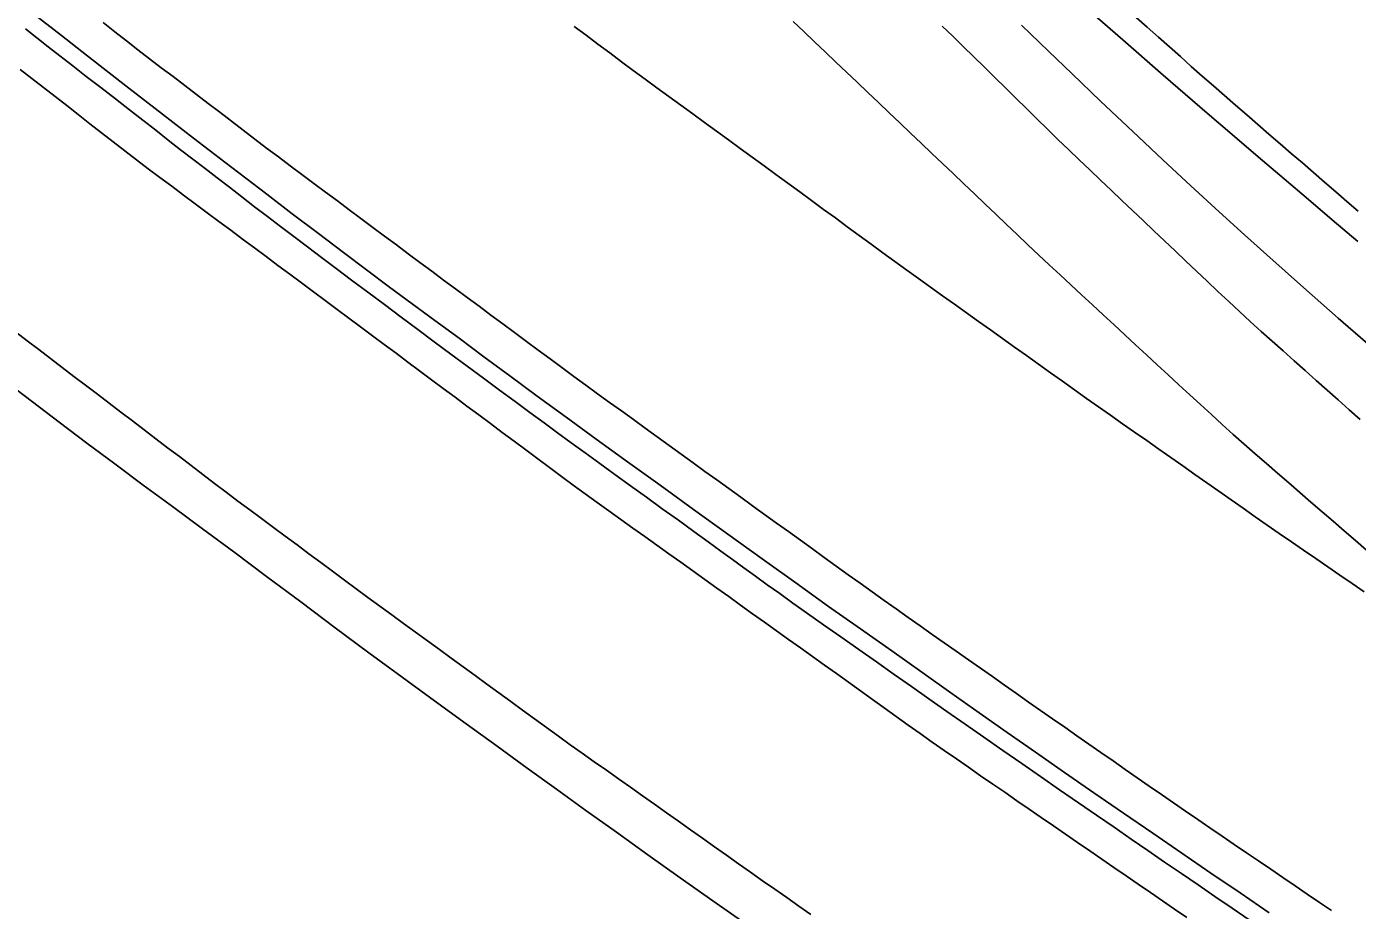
# Model space of a CAD drawing. Extents: x 1948091 to 1975253, y 787267 to 823306.
# Drawn here: x 1971944 to 1972170, y 795042.6 to 795192.7 of the extents above; entities that cross this region are included whole.
import ezdxf

# ---------------------------------------------------------------- set-up
doc = ezdxf.new("R2010")
doc.units = 0
doc.layers.add('RD_EX_Pavement_Markings', color=7, linetype='Continuous')
doc.layers.add('RD_EX_Road', color=7, linetype='Continuous')

msp = doc.modelspace()

# ---------------------------------------------------------------- linework, layer by layer
at = {"layer": 'RD_EX_Pavement_Markings'}
for points in [[(1972132.46, 795194.28), (1972134.33, 795192.62), (1972136.2, 795190.96), (1972138.07, 795189.3), (1972139.94, 795187.64), (1972141.8, 795185.98), (1972143.67, 795184.32), (1972145.54, 795182.66), (1972147.42, 795181.02), (1972149.31, 795179.38), (1972151.21, 795177.75), (1972153.1, 795176.11), (1972154.99, 795174.47), (1972156.88, 795172.84), (1972158.77, 795171.2), (1972160.66, 795169.57), (1972162.55, 795167.93), (1972164.44, 795166.3), (1972166.33, 795164.66), (1972168.22, 795163.02), (1972170.11, 795161.39)], [(1971957, 795193.41), (1971958.96, 795191.86), (1971960.93, 795190.32), (1971962.9, 795188.78), (1971964.88, 795187.26), (1971966.87, 795185.75), (1971968.86, 795184.23), (1971970.85, 795182.71), (1971972.84, 795181.2), (1971974.82, 795179.68), (1971976.81, 795178.17), (1971978.8, 795176.65), (1971980.79, 795175.13), (1971982.78, 795173.62), (1971984.76, 795172.1), (1971986.75, 795170.59), (1971988.75, 795169.09), (1971990.76, 795167.59), (1971992.76, 795166.1), (1971994.77, 795164.61), (1971996.77, 795163.11), (1971998.78, 795161.62), (1972000.78, 795160.13), (1972002.78, 795158.63), (1972004.79, 795157.14), (1972006.79, 795155.64), (1972008.8, 795154.15), (1972010.8, 795152.66), (1972012.81, 795151.17), (1972014.82, 795149.68), (1972016.83, 795148.19), (1972018.84, 795146.71), (1972020.85, 795145.22), (1972022.86, 795143.73), (1972024.87, 795142.24), (1972026.88, 795140.75), (1972028.88, 795139.27), (1972030.89, 795137.78), (1972032.9, 795136.29), (1972034.91, 795134.8), (1972036.92, 795133.32), (1972038.94, 795131.84), (1972040.96, 795130.37), (1972042.99, 795128.91), (1972045.01, 795127.44), (1972047.04, 795125.98), (1972049.06, 795124.51), (1972051.09, 795123.04), (1972053.12, 795121.58), (1972055.14, 795120.11), (1972057.17, 795118.65), (1972059.19, 795117.18), (1972061.22, 795115.72), (1972063.24, 795114.26), (1972065.27, 795112.79), (1972067.3, 795111.33), (1972069.33, 795109.87), (1972071.36, 795108.41), (1972073.38, 795106.95), (1972075.41, 795105.48), (1972077.44, 795104.02), (1972079.47, 795102.56), (1972081.5, 795101.1), (1972083.52, 795099.64), (1972085.55, 795098.17), (1972087.58, 795096.71), (1972089.61, 795095.25), (1972091.66, 795093.82), (1972093.7, 795092.38), (1972095.75, 795090.94), (1972097.79, 795089.5), (1972099.84, 795088.07), (1972101.88, 795086.63), (1972103.93, 795085.19), (1972105.97, 795083.75), (1972108.02, 795082.32), (1972110.06, 795080.88), (1972112.11, 795079.44), (1972114.15, 795078.01), (1972116.2, 795076.57), (1972118.25, 795075.14), (1972120.3, 795073.71), (1972122.35, 795072.28), (1972124.41, 795070.86), (1972126.46, 795069.43), (1972128.51, 795068), (1972130.56, 795066.57), (1972132.61, 795065.14), (1972134.66, 795063.71), (1972136.71, 795062.29), (1972138.77, 795060.86), (1972140.83, 795059.45), (1972142.89, 795058.04), (1972144.96, 795056.63), (1972147.03, 795055.23), (1972149.1, 795053.82), (1972151.16, 795052.42), (1972153.23, 795051.01), (1972155.3, 795049.61), (1972157.36, 795048.2), (1972159.43, 795046.79), (1972161.5, 795045.39), (1972163.56, 795043.98), (1972165.63, 795042.58)], [(1972037.01, 795192.76), (1972039.01, 795191.26), (1972041.01, 795189.77), (1972043.02, 795188.27), (1972045.02, 795186.77), (1972047.02, 795185.28), (1972049.03, 795183.79), (1972051.05, 795182.32), (1972053.07, 795180.85), (1972055.09, 795179.37), (1972057.12, 795177.9), (1972059.14, 795176.43), (1972061.16, 795174.96), (1972063.18, 795173.49), (1972065.2, 795172.02), (1972067.22, 795170.55), (1972069.24, 795169.07), (1972071.26, 795167.6), (1972073.28, 795166.12), (1972075.3, 795164.65), (1972077.31, 795163.17), (1972079.33, 795161.69), (1972081.35, 795160.22), (1972083.37, 795158.74), (1972085.38, 795157.27), (1972087.4, 795155.79), (1972089.42, 795154.32), (1972091.44, 795152.84), (1972093.46, 795151.37), (1972095.49, 795149.92), (1972097.53, 795148.46), (1972099.56, 795147.01), (1972101.6, 795145.56), (1972103.63, 795144.11), (1972105.67, 795142.66), (1972107.7, 795141.2), (1972109.74, 795139.75), (1972111.77, 795138.3), (1972113.81, 795136.85), (1972115.84, 795135.4), (1972117.88, 795133.94), (1972119.91, 795132.49), (1972121.95, 795131.04), (1972123.99, 795129.59), (1972126.03, 795128.16), (1972128.08, 795126.72), (1972130.12, 795125.28), (1972132.17, 795123.85), (1972134.22, 795122.41), (1972136.26, 795120.98), (1972138.31, 795119.54), (1972140.36, 795118.1), (1972142.4, 795116.67), (1972144.45, 795115.23), (1972146.49, 795113.8), (1972148.54, 795112.36), (1972150.59, 795110.92), (1972152.63, 795109.49), (1972154.68, 795108.05), (1972156.74, 795106.64), (1972158.8, 795105.22), (1972160.86, 795103.81), (1972162.93, 795102.4), (1972164.99, 795100.99), (1972167.05, 795099.57), (1972169.11, 795098.16), (1972171.17, 795096.75)], [(1972171.56, 795103.79), (1972169.67, 795105.42), (1972167.78, 795107.06), (1972165.89, 795108.7), (1972164, 795110.33), (1972162.11, 795111.97), (1972160.22, 795113.61), (1972158.34, 795115.25), (1972156.45, 795116.89), (1972154.56, 795118.52), (1972152.67, 795120.16), (1972150.78, 795121.8), (1972148.9, 795123.45), (1972147.06, 795125.14), (1972145.22, 795126.83), (1972143.38, 795128.52), (1972141.54, 795130.21), (1972139.7, 795131.9), (1972137.85, 795133.59), (1972136.01, 795135.28), (1972134.17, 795136.98), (1972132.33, 795138.67), (1972130.5, 795140.37), (1972128.67, 795142.07), (1972126.84, 795143.77), (1972125.01, 795145.47), (1972123.17, 795147.17), (1972121.34, 795148.88), (1972119.51, 795150.58), (1972117.68, 795152.28), (1972115.85, 795153.98), (1972114.01, 795155.68), (1972112.2, 795157.4), (1972110.39, 795159.13), (1972108.58, 795160.85), (1972106.77, 795162.58), (1972104.96, 795164.3), (1972103.15, 795166.03), (1972101.34, 795167.75), (1972099.53, 795169.48), (1972097.72, 795171.2), (1972095.92, 795172.93), (1972094.11, 795174.65), (1972092.3, 795176.38), (1972090.49, 795178.1), (1972088.67, 795179.82), (1972086.86, 795181.54), (1972085.05, 795183.27), (1972083.24, 795184.99), (1972081.43, 795186.71), (1972079.62, 795188.44), (1972077.81, 795190.16), (1972076, 795191.88), (1972074.18, 795193.61)], [(1972170.45, 795125.98), (1972168.59, 795127.64), (1972166.72, 795129.31), (1972164.86, 795130.97), (1972163, 795132.64), (1972161.13, 795134.31), (1972159.27, 795135.97), (1972157.41, 795137.64), (1972155.54, 795139.31), (1972153.68, 795140.97), (1972151.82, 795142.64), (1972149.96, 795144.32), (1972148.15, 795146.04), (1972146.33, 795147.75), (1972144.52, 795149.47), (1972142.7, 795151.19), (1972140.88, 795152.91), (1972139.07, 795154.63), (1972137.25, 795156.34), (1972135.44, 795158.06), (1972133.62, 795159.78), (1972131.81, 795161.5), (1972130, 795163.22), (1972128.19, 795164.95), (1972126.38, 795166.67), (1972124.57, 795168.4), (1972122.76, 795170.12), (1972120.95, 795171.85), (1972119.14, 795173.57), (1972117.36, 795175.32), (1972115.57, 795177.07), (1972113.79, 795178.83), (1972112, 795180.58), (1972110.22, 795182.33), (1972108.44, 795184.08), (1972106.65, 795185.83), (1972104.87, 795187.58), (1972103.08, 795189.33), (1972101.3, 795191.08), (1972099.51, 795192.83)], [(1971942.92, 795185.47), (1971944.89, 795183.93), (1971946.86, 795182.39), (1971948.83, 795180.86), (1971950.8, 795179.32), (1971952.77, 795177.78), (1971954.74, 795176.24), (1971956.71, 795174.71), (1971958.68, 795173.17), (1971960.66, 795171.63), (1971962.63, 795170.09), (1971964.62, 795168.59), (1971966.63, 795167.09), (1971968.63, 795165.6), (1971970.64, 795164.11), (1971972.64, 795162.62), (1971974.65, 795161.12), (1971976.65, 795159.63), (1971978.66, 795158.14), (1971980.66, 795156.65), (1971982.67, 795155.15), (1971984.67, 795153.66), (1971986.68, 795152.17), (1971988.68, 795150.67), (1971990.69, 795149.18), (1971992.7, 795147.69), (1971994.7, 795146.2), (1971996.71, 795144.7), (1971998.71, 795143.21), (1972000.72, 795141.72), (1972002.72, 795140.23), (1972004.73, 795138.73), (1972006.73, 795137.24), (1972008.74, 795135.75), (1972010.74, 795134.25), (1972012.75, 795132.76), (1972014.75, 795131.27), (1972016.76, 795129.78), (1972018.76, 795128.28), (1972020.77, 795126.79), (1972022.78, 795125.3), (1972024.78, 795123.8), (1972026.79, 795122.31), (1972028.79, 795120.82), (1972030.8, 795119.33), (1972032.8, 795117.83), (1972034.81, 795116.34), (1972036.81, 795114.85), (1972038.84, 795113.38), (1972040.87, 795111.92), (1972042.9, 795110.47), (1972044.93, 795109.01), (1972046.97, 795107.56), (1972049, 795106.1), (1972051.03, 795104.65), (1972053.07, 795103.19), (1972055.1, 795101.74), (1972057.13, 795100.28), (1972059.17, 795098.83), (1972061.2, 795097.37), (1972063.23, 795095.92), (1972065.26, 795094.46), (1972067.3, 795093.01), (1972069.33, 795091.55), (1972071.36, 795090.1), (1972073.4, 795088.64), (1972075.43, 795087.19), (1972077.46, 795085.73), (1972079.5, 795084.28), (1972081.53, 795082.83), (1972083.56, 795081.37), (1972085.59, 795079.92), (1972087.63, 795078.46), (1972089.66, 795077.01), (1972091.69, 795075.55), (1972093.73, 795074.1), (1972095.76, 795072.64), (1972097.79, 795071.19), (1972099.84, 795069.75), (1972101.9, 795068.34), (1972103.96, 795066.92), (1972106.02, 795065.5), (1972108.08, 795064.08), (1972110.13, 795062.67), (1972112.19, 795061.25), (1972114.25, 795059.83), (1972116.31, 795058.41), (1972118.37, 795057), (1972120.43, 795055.58), (1972122.49, 795054.16), (1972124.55, 795052.74), (1972126.61, 795051.33), (1972128.66, 795049.91), (1972130.72, 795048.49), (1972132.78, 795047.07), (1972134.84, 795045.66), (1972136.9, 795044.24), (1972138.96, 795042.82), (1972141.02, 795041.4)], [(1971942.09, 795140.9), (1971944.07, 795139.38), (1971946.06, 795137.87), (1971948.05, 795136.35), (1971950.04, 795134.84), (1971952.03, 795133.32), (1971954.02, 795131.81), (1971956.01, 795130.29), (1971958, 795128.78), (1971959.98, 795127.26), (1971961.97, 795125.75), (1971963.96, 795124.24), (1971965.95, 795122.72), (1971967.94, 795121.21), (1971969.93, 795119.69), (1971971.92, 795118.18), (1971973.91, 795116.67), (1971975.9, 795115.15), (1971977.89, 795113.64), (1971979.89, 795112.14), (1971981.9, 795110.65), (1971983.91, 795109.16), (1971985.91, 795107.67), (1971987.92, 795106.18), (1971989.93, 795104.69), (1971991.94, 795103.2), (1971993.94, 795101.71), (1971995.95, 795100.22), (1971997.96, 795098.73), (1971999.97, 795097.24), (1972001.97, 795095.75), (1972003.98, 795094.27), (1972006, 795092.79), (1972008.02, 795091.32), (1972010.05, 795089.85), (1972012.07, 795088.38), (1972014.09, 795086.91), (1972016.11, 795085.44), (1972018.13, 795083.97), (1972020.15, 795082.49), (1972022.17, 795081.02), (1972024.19, 795079.55), (1972026.21, 795078.08), (1972028.24, 795076.61), (1972030.26, 795075.14), (1972032.28, 795073.67), (1972034.3, 795072.2), (1972036.33, 795070.74), (1972038.37, 795069.3), (1972040.41, 795067.85), (1972042.46, 795066.41), (1972044.5, 795064.97), (1972046.54, 795063.52), (1972048.58, 795062.08), (1972050.62, 795060.64), (1972052.66, 795059.19), (1972054.7, 795057.75), (1972056.74, 795056.31), (1972058.79, 795054.86), (1972060.83, 795053.42), (1972062.87, 795051.98), (1972064.91, 795050.54), (1972066.96, 795049.1), (1972069, 795047.66), (1972071.05, 795046.23), (1972073.09, 795044.79), (1972075.14, 795043.35), (1972077.18, 795041.91)]]:
    msp.add_lwpolyline(points, dxfattribs=at)
at = {"layer": 'RD_EX_Road'}
for points in [[(1972170.09, 795156.24), (1972165.74, 795159.92), (1972161.68, 795163.37), (1972157.59, 795166.85), (1972153.17, 795170.6), (1972148.71, 795174.4), (1972144.52, 795178.02), (1972137.03, 795184.49), (1972130.15, 795190.47), (1972123.29, 795196.46)], [(1971945.44, 795194.68), (1971949.89, 795191.2), (1971954.14, 795187.89), (1971961.36, 795182.28), (1971967.06, 795177.86), (1971972.34, 795173.78), (1971977.67, 795169.68), (1971984.77, 795164.25), (1971989.08, 795160.95), (1971993.54, 795157.56), (1971997.79, 795154.35), (1972005.63, 795148.5), (1972013.35, 795142.81), (1972017.43, 795139.79), (1972021.65, 795136.66), (1972026.07, 795133.4), (1972030.72, 795129.98), (1972035.62, 795126.4), (1972040.74, 795122.67), (1972046.07, 795118.8), (1972051.57, 795114.82), (1972057.23, 795110.73), (1972063.06, 795106.52), (1972068.9, 795102.31), (1972074.61, 795098.23), (1972080.18, 795094.26), (1972085.62, 795090.42), (1972090.91, 795086.69), (1972096.03, 795083.07), (1972100.98, 795079.57), (1972105.77, 795076.19), (1972110.51, 795072.85), (1972115.33, 795069.47), (1972120.24, 795066.05), (1972125.24, 795062.6), (1972130.26, 795059.14), (1972135.25, 795055.71), (1972140.21, 795052.31), (1972145.14, 795048.94), (1972150.07, 795045.58), (1972155.01, 795042.23)], [(1972151.64, 795041.02), (1972148.72, 795043.01), (1972145.82, 795044.99), (1972142.96, 795046.94), (1972140.12, 795048.89), (1972137.27, 795050.83), (1972134.43, 795052.79), (1972131.59, 795054.74), (1972128.7, 795056.73), (1972125.71, 795058.78), (1972122.63, 795060.91), (1972119.44, 795063.11), (1972116.21, 795065.34), (1972112.99, 795067.57), (1972109.77, 795069.8), (1972106.56, 795072.04), (1972103.38, 795074.25), (1972100.28, 795076.42), (1972097.24, 795078.54), (1972094.27, 795080.63), (1972091.31, 795082.71), (1972088.33, 795084.81), (1972085.31, 795086.92), (1972082.27, 795089.06), (1972079.32, 795091.13), (1972076.61, 795093.05), (1972074.14, 795094.81), (1972071.89, 795096.42), (1972069.79, 795097.93), (1972067.76, 795099.39), (1972065.8, 795100.81), (1972063.89, 795102.19), (1972061.92, 795103.62), (1972059.72, 795105.21), (1972057.31, 795106.96), (1972054.68, 795108.87), (1972051.95, 795110.85), (1972049.25, 795112.81), (1972046.57, 795114.74), (1972043.91, 795116.66), (1972041.32, 795118.52), (1972038.83, 795120.33), (1972036.45, 795122.06), (1972034.17, 795123.73), (1972031.88, 795125.41), (1972029.47, 795127.18), (1972026.94, 795129.04), (1972024.29, 795131), (1972021.57, 795133.02), (1972018.82, 795135.06), (1972016.04, 795137.12), (1972013.23, 795139.2), (1972010.41, 795141.3), (1972007.59, 795143.4), (1972004.77, 795145.5), (1972001.95, 795147.6), (1971999.19, 795149.66), (1971996.56, 795151.63), (1971994.06, 795153.52), (1971991.68, 795155.31), (1971989.38, 795157.05), (1971987.12, 795158.76), (1971984.9, 795160.46), (1971982.72, 795162.14), (1971980.57, 795163.8), (1971978.45, 795165.43), (1971976.36, 795167.04), (1971974.29, 795168.62), (1971972.23, 795170.21), (1971970.15, 795171.82), (1971968.05, 795173.46), (1971965.93, 795175.12), (1971963.74, 795176.83), (1971961.46, 795178.61), (1971959.07, 795180.46), (1971956.58, 795182.38), (1971954.12, 795184.28), (1971951.82, 795186.07), (1971949.66, 795187.75), (1971947.66, 795189.31), (1971945.73, 795190.82), (1971943.78, 795192.34)], [(1972172.24, 795138.43), (1972166.76, 795143.23), (1972160.87, 795148.41), (1972154.61, 795153.96), (1972150.83, 795157.37), (1972146.54, 795161.29), (1972141.73, 795165.71), (1972136.97, 795170.12), (1972132.83, 795173.98), (1972126.38, 795180.08), (1972121.57, 795184.71), (1972117.55, 795188.57), (1972112.98, 795192.96)], [(1972065.96, 795040.45), (1972060.54, 795044.26), (1972055, 795048.17), (1972049.49, 795052.08), (1972044.15, 795055.89), (1972038.98, 795059.59), (1972033.99, 795063.19), (1972029.02, 795066.79), (1972023.91, 795070.49), (1972018.66, 795074.29), (1972013.27, 795078.19), (1972007.76, 795082.21), (1972002.13, 795086.34), (1971996.39, 795090.61), (1971990.54, 795095), (1971984.74, 795099.35), (1971979.18, 795103.5), (1971973.85, 795107.45), (1971968.75, 795111.2), (1971963.81, 795114.84), (1971958.96, 795118.44), (1971954.21, 795122), (1971949.54, 795125.53), (1971944.97, 795129), (1971940.51, 795132.4)]]:
    msp.add_lwpolyline(points, dxfattribs=at)

doc.saveas('drawing.dxf')
